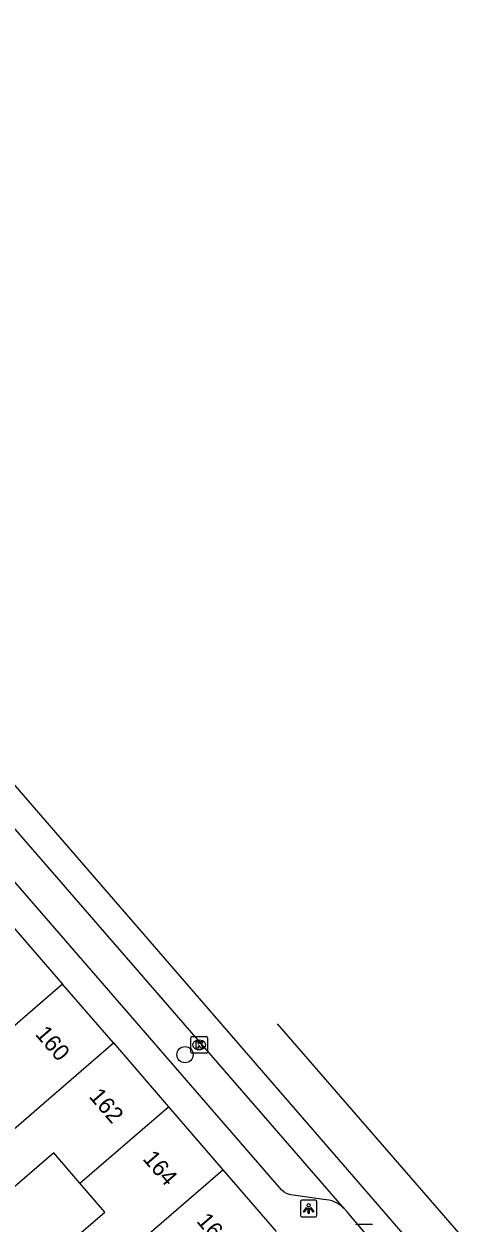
# Model space of a CAD drawing. Extents: x 161882 to 162509, y 381687 to 382379.
# Drawn here: x 162304.8 to 162331.4, y 381980.9 to 382053.2 of the extents above; entities that cross this region are included whole.
import ezdxf

# ---------------------------------------------------------------- set-up
doc = ezdxf.new("R2010")
doc.units = 0
for name, color, linetype in [('IMGEO_Boom', 7, 'Continuous'), ('IMGEO_Kolk', 7, 'Continuous'), ('IMGEO_Lichtpunt', 7, 'Continuous'), ('IMGEO_Pand', 7, 'Continuous'), ('IMGEO_Pand_nummerreeks', 7, 'Continuous'), ('IMGEO_Rijbaan_lokaal_gesloten', 7, 'Continuous'), ('IMGEO_Voetpad_open', 7, 'Continuous')]:
    doc.layers.add(name, color=color, linetype=linetype)

msp = doc.modelspace()

# ---------------------------------------------------------------- linework, layer by layer
at = {"layer": 'IMGEO_Boom'}
msp.add_circle((162314.479, 381991.125), 0.489, dxfattribs=at)
at = {"layer": 'IMGEO_Kolk'}
for p, q in [((162314.831, 381991.282), (162314.831, 381992.134)), ((162314.906, 381992.208), (162315.758, 381992.208)), ((162315.319, 381991.988), (162315.344, 381991.988)), ((162315.832, 381992.134), (162315.832, 381991.282)), ((162315.758, 381991.208), (162314.906, 381991.208)), ((162315.342, 381991.428), (162315.317, 381991.428)), ((162324.86, 381980.918), (162325.712, 381980.918))]:
    msp.add_line(p, q, dxfattribs=at)
for points in [[(162314.831, 381991.282), (162314.831, 381992.134)], [(162314.906, 381992.208), (162315.758, 381992.208)], [(162315.152, 381991.908), (162315.275, 381991.908), (162315.275, 381991.757), (162315.405, 381991.908), (162315.569, 381991.908), (162315.423, 381991.757), (162315.576, 381991.508), (162315.424, 381991.508), (162315.339, 381991.672), (162315.275, 381991.605), (162315.275, 381991.508), (162315.152, 381991.508), (162315.152, 381991.908)], [(162315.832, 381992.134), (162315.832, 381991.282)], [(162315.758, 381991.208), (162314.906, 381991.208)], [(162324.86, 381980.918), (162325.712, 381980.918)]]:
    msp.add_lwpolyline(points, dxfattribs=at)
for centre, start, end in [((162314.908, 381992.132), 91.55205, 178.44795), ((162314.908, 381992.132), 91.55205, 178.44795), ((162315.756, 381992.132), 1.55205, 88.44795), ((162315.756, 381992.132), 1.55205, 88.44795), ((162314.908, 381991.284), 181.55205, 268.44795), ((162314.908, 381991.284), 181.55205, 268.44795), ((162315.756, 381991.284), 271.55205, 358.44795), ((162315.756, 381991.284), 271.55205, 358.44795), ((162324.862, 381980.842), 91.55205, 178.44795), ((162324.862, 381980.842), 91.55205, 178.44795), ((162325.71, 381980.842), 1.55205, 88.44795), ((162325.71, 381980.842), 1.55205, 88.44795)]:
    msp.add_arc(centre, 0.0765, start, end, dxfattribs=at)
for centre, major_axis, ratio, start_param, end_param in [((162315.318, 381991.708), (-0.387, 0.002), 0.722429, 4.712389, 7.853982), ((162315.343, 381991.708), (-0.39, 0.002), 0.717154, 1.570796, 4.712389)]:
    msp.add_ellipse(centre, major_axis=major_axis, ratio=ratio, start_param=start_param, end_param=end_param, dxfattribs=at)
at = {"layer": 'IMGEO_Lichtpunt'}
for p, q in [((162321.435, 381982.251), (162321.435, 381981.444)), ((162321.435, 381982.251), (162321.435, 381981.444)), ((162322.337, 381982.346), (162321.529, 381982.346)), ((162322.337, 381982.346), (162321.529, 381982.346)), ((162322.431, 381981.444), (162322.431, 381982.251)), ((162322.431, 381981.444), (162322.431, 381982.251)), ((162321.529, 381981.35), (162322.337, 381981.35)), ((162321.529, 381981.35), (162322.337, 381981.35))]:
    msp.add_line(p, q, dxfattribs=at)
for points in [[(162321.809, 381981.915), (162321.848, 381981.887), (162321.66, 381981.625), (162321.622, 381981.652), (162321.809, 381981.915)], [(162321.911, 381981.867), (162321.958, 381981.867), (162321.958, 381981.545), (162321.911, 381981.545), (162321.911, 381981.867)], [(162322.021, 381981.887), (162322.059, 381981.914), (162322.246, 381981.652), (162322.207, 381981.624), (162322.021, 381981.887)]]:
    msp.add_lwpolyline(points, dxfattribs=at)
msp.add_circle((162321.934, 381982.049), 0.0994, dxfattribs=at)
for centre, start, end in [((162321.529, 381982.251), 90, 180), ((162321.529, 381982.251), 90, 180), ((162322.337, 381982.251), 0, 90), ((162322.337, 381982.251), 0, 90), ((162321.529, 381981.444), 180, 270), ((162321.529, 381981.444), 180, 270), ((162322.337, 381981.444), 270, 0), ((162322.337, 381981.444), 270, 360)]:
    msp.add_arc(centre, 0.0946, start, end, dxfattribs=at)
at = {"layer": 'IMGEO_Pand'}
for points in [[(162303.78, 381999.214), (162307.093, 381995.38)], [(162307.093, 381995.38), (162301.777, 381990.792)], [(162310.163, 381991.827), (162307.093, 381995.38)], [(162297.352, 381980.751), (162300.537, 381983.519), (162310.163, 381991.827)], [(162310.163, 381991.827), (162313.485, 381987.983)], [(162308.138, 381983.369), (162313.485, 381987.983)], [(162313.485, 381987.983), (162316.763, 381984.19)], [(162308.138, 381983.369), (162306.563, 381985.197), (162302.275, 381981.502), (162299.079, 381978.748), (162297.352, 381980.751)], [(162307.124, 381975.871), (162316.763, 381984.19)], [(162316.763, 381984.19), (162319.982, 381980.464)], [(162307.124, 381975.871), (162305.344, 381977.936), (162309.634, 381981.633), (162308.138, 381983.369)]]:
    msp.add_lwpolyline(points, dxfattribs=at)
at = {"layer": 'IMGEO_Rijbaan_lokaal_gesloten'}
for points in [[(162208.443, 382099.25), (162241.416, 382072.435), (162262.315, 382053.78), (162275.851, 382040.075), (162276.287, 382039.572), (162328.522, 381979.28), (162327.205, 381978.154)], [(162324.071, 381981.856), (162275.084, 382038.275), (162273.954, 382039.576)], [(162320.032, 381992.987), (162331.362, 381979.927)], [(162327.205, 381978.154), (162324.227, 381981.677), (162324.071, 381981.856)]]:
    msp.add_lwpolyline(points, dxfattribs=at)
at = {"layer": 'IMGEO_Voetpad_open'}
msp.add_lwpolyline([(162322.836, 381982.394), (162320.856, 381982.677), (162320.715, 381982.716), (162320.595, 381982.766), (162320.465, 381982.84), (162320.292, 381982.981), (162273.659, 382036.738), (162273.06, 382037.429)], dxfattribs=at)
msp.add_arc((162322.781, 381980.581), 1.814, 44.66719, 88.25427, dxfattribs=at)

# ---------------------------------------------------------------- texts
at = {"layer": 'IMGEO_Pand_nummerreeks'}
for s, rotation, p in [('160', 310.79438, (162305.4, 381992.336)), ('162', 310.79438, (162308.639, 381988.583)), ('164', 310.7957, (162311.885, 381984.824)), ('166', 310.7957, (162315.128, 381981.066))]:
    msp.add_text(s, height=1, rotation=rotation, dxfattribs=at).set_placement(p)

doc.saveas('drawing.dxf')
